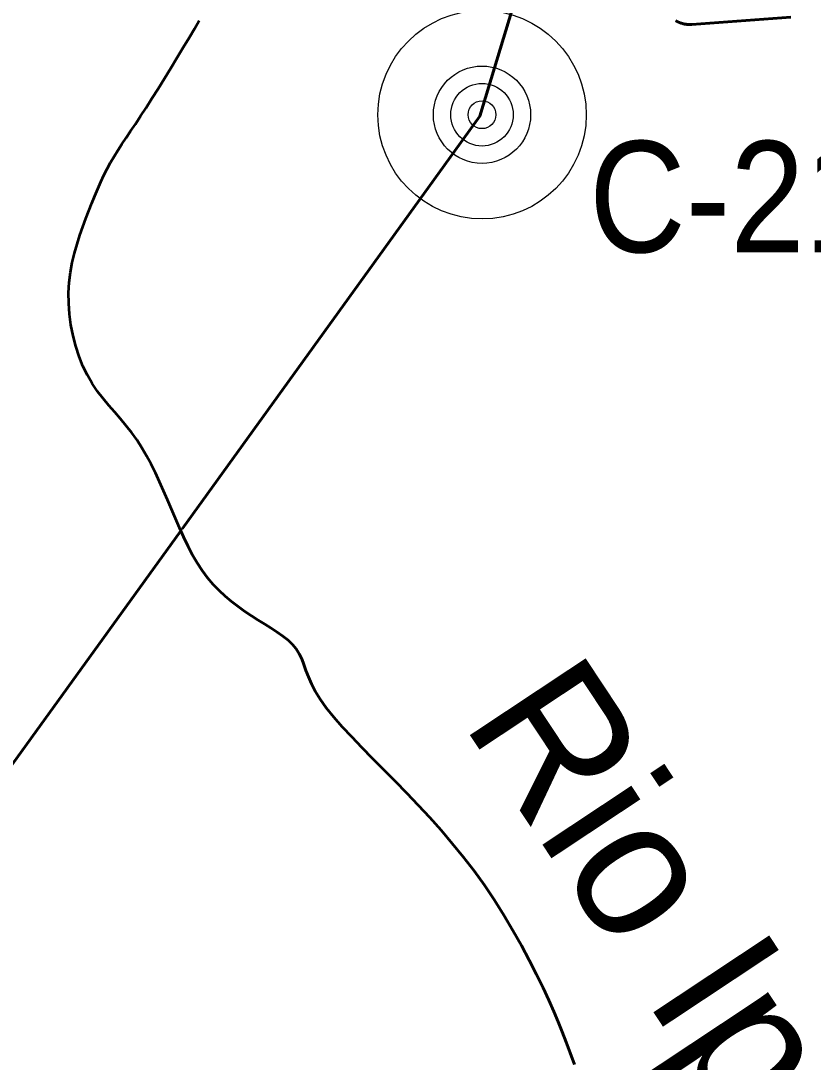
# Model space of a CAD drawing. Extents: x -1643653 to 4543381, y 1624270 to 13878484.
# Drawn here: x 699098 to 701950, y 8951469 to 8955215 of the extents above; entities that cross this region are included whole.
import ezdxf
from ezdxf.enums import TextEntityAlignment as Align

# ---------------------------------------------------------------- set-up
doc = ezdxf.new("R2010")
doc.units = 0
doc.header["$LTSCALE"] = 200
doc.linetypes.add('MEDIUM_DASHED', pattern=[4.5, 3, -1.5])
for name, color, linetype, lineweight in [('1', 7, 'Continuous', 13), ('15', 7, 'Continuous', 25), ('24', 7, 'Continuous', 25), ('27', 7, 'Continuous', 53), ('60', 7, 'Continuous', 53)]:
    doc.layers.add(name, color=color, linetype=linetype, lineweight=lineweight)
doc.layers.add('49', color=7, linetype='Continuous')

msp = doc.modelspace()

# ---------------------------------------------------------------- linework, layer by layer
at = {"layer": '1', "lineweight": 25}
msp.add_spline([(814781, 9009175.5), (814787.2, 9009173.4), (814796.9, 9009173.4), (814799.4, 9009172.4), (814805.1, 9009174.5), (814805.6, 9009176.5), (814811.7, 9009179.5), (814811.7, 9009179.5), (814801.5, 9009181), (814790.7, 9009181.5), (814784.1, 9009183.1), (814777.4, 9009185.1), (814778.4, 9009175.5)], degree=3, dxfattribs=at)
at = {"layer": '15'}
for radius in [375, 175, 112.5, 50]:
    msp.add_circle((700758.3, 8954877.2), radius, dxfattribs=at)
at = {"layer": '24', "lineweight": 53}
for points in [[(699278.7, 8954120.9), (699273.4, 8954159.9), (699270.6, 8954198.8), (699270.2, 8954237.1), (699272.4, 8954274.3), (699276.9, 8954310.4), (699283.3, 8954345.4), (699291.3, 8954379.3), (699300.5, 8954412.1), (699310.6, 8954443.7), (699321.3, 8954474.3), (699332.1, 8954503.7), (699342.9, 8954532), (699353.6, 8954559.3), (699364.3, 8954585.6), (699375.2, 8954611), (699386.3, 8954635.6), (699397.6, 8954659.4), (699409.3, 8954682.5), (699421.5, 8954704.9), (699434.3, 8954726.9), (699447.7, 8954748.7), (699461.9, 8954770.9), (699477, 8954793.8), (699493.1, 8954818), (699510.4, 8954843.8), (699528.9, 8954871.7), (699548.8, 8954902.1), (699570.1, 8954935.3), (699592.4, 8954970.7), (699615.3, 8955007.6), (699638.3, 8955045.1), (699661.1, 8955082.6), (699683, 8955119.1), (699703.8, 8955154), (699722.8, 8955186.5), (699739.9, 8955216)], [(699976.1, 8953045.1), (699952.3, 8953059.7), (699928.3, 8953074.9), (699904.2, 8953090.9), (699880.4, 8953107.7), (699857, 8953125.7), (699834.1, 8953144.9), (699811.8, 8953165.5), (699790.4, 8953187.8), (699769.9, 8953211.7), (699750.6, 8953237.6), (699732.5, 8953265.5), (699715.5, 8953295.1), (699699.4, 8953326.2), (699684.1, 8953358.4), (699669.3, 8953391.4), (699654.9, 8953424.8), (699640.7, 8953458.5), (699626.5, 8953491.9), (699612.2, 8953524.9), (699597.7, 8953557.3), (699582.7, 8953589), (699567.2, 8953619.9), (699551.1, 8953649.9), (699534.2, 8953678.8), (699516.5, 8953706.6), (699497.7, 8953733.1), (699477.8, 8953758.4), (699457.2, 8953782.8), (699436.2, 8953806.9), (699415.1, 8953831.2), (699394.3, 8953856.1), (699374.3, 8953882.2), (699355.3, 8953910.1), (699337.8, 8953940.1), (699322, 8953972.8), (699308, 8954007.6), (699296.1, 8954044.2), (699286.3, 8954082.2), (699278.7, 8954120.9)], [(701016.4, 8951651.8), (700998.5, 8951692.1), (700977.8, 8951736.6), (700954.4, 8951784.7), (700928.4, 8951835.6), (700900.1, 8951888.6), (700869.6, 8951943), (700837.1, 8951997.8), (700802.8, 8952052.4), (700766.9, 8952105.9), (700729.6, 8952157.8), (700691, 8952207.9), (700651.4, 8952256.4), (700611, 8952303.5), (700570.1, 8952349.2), (700528.7, 8952393.8), (700487.3, 8952437.2), (700445.8, 8952479.6), (700404.8, 8952521.2), (700364.6, 8952561.8), (700325.9, 8952601.2), (700289.2, 8952639.2), (700255.2, 8952675.8), (700224.5, 8952710.6), (700197.6, 8952743.6), (700175.2, 8952774.6), (700157.5, 8952803.5), (700143.9, 8952830.2), (700133.3, 8952855.1), (700124.7, 8952878.2), (700117, 8952899.6), (700109.4, 8952919.6), (700100.7, 8952938.1), (700089.9, 8952955.5), (700076.3, 8952971.8), (700060.1, 8952987.2), (700041.5, 8953002.1), (700021.1, 8953016.5), (699999.1, 8953030.8), (699976.1, 8953045.1)], [(701090.9, 8951461), (701075.3, 8951502.9), (701060.9, 8951541.4), (701046.8, 8951578), (701032.2, 8951614.2), (701016.4, 8951651.8)]]:
    msp.add_lwpolyline(points, dxfattribs=at)
at = {"layer": '27'}
for p, q in [((700750.8, 8954871.7), (699679.6, 8953388.5)), ((699679.6, 8953388.5), (700750.8, 8954871.7)), ((698954.1, 8952383.9), (699674, 8953380.8)), ((699674, 8953380.8), (698954.1, 8952383.9))]:
    msp.add_line(p, q, dxfattribs=at)
for points in [[(700876.8, 8955286.5), (700750.8, 8954871.7)], [(700750.8, 8954871.7), (700876.8, 8955286.5)], [(701870, 8955227.7), (701512.9, 8955202), (701510.1, 8955201.8), (701507.2, 8955201.7), (701504.4, 8955201.7), (701501.6, 8955201.8), (701498.8, 8955201.9), (701495.9, 8955202.2), (701493.1, 8955202.5), (701490.3, 8955202.9), (701487.5, 8955203.3), (701484.8, 8955203.9), (701482, 8955204.5), (701479.3, 8955205.2), (701476.6, 8955206), (701473.9, 8955206.9), (701471.2, 8955207.8), (701468.6, 8955208.8), (701465.9, 8955209.9), (701463.4, 8955211.1), (701460.8, 8955212.3), (701458.3, 8955213.6), (701455.8, 8955215)], [(701455.8, 8955215), (701458.3, 8955213.6), (701460.8, 8955212.3), (701463.4, 8955211.1), (701465.9, 8955209.9), (701468.6, 8955208.8), (701471.2, 8955207.8), (701473.9, 8955206.9), (701476.6, 8955206), (701479.3, 8955205.2), (701482, 8955204.5), (701484.8, 8955203.9), (701487.5, 8955203.3), (701490.3, 8955202.9), (701493.1, 8955202.5), (701495.9, 8955202.2), (701498.8, 8955201.9), (701501.6, 8955201.8), (701504.4, 8955201.7), (701507.2, 8955201.7), (701510.1, 8955201.8), (701512.9, 8955202), (701870, 8955227.7)], [(699674, 8953380.8), (699684.1, 8953358.4), (699699.4, 8953326.2), (699715.5, 8953295.1), (699732.5, 8953265.5), (699750.6, 8953237.6), (699769.9, 8953211.7), (699790.4, 8953187.8), (699811.8, 8953165.5), (699834.1, 8953144.9), (699857, 8953125.7), (699880.4, 8953107.7), (699904.2, 8953090.9), (699928.3, 8953074.9), (699952.3, 8953059.7), (699976.1, 8953045.1), (699999.1, 8953030.8), (700021.1, 8953016.5), (700041.5, 8953002.1), (700060.1, 8952987.2), (700076.3, 8952971.8), (700089.9, 8952955.5), (700100.7, 8952938.1), (700109.4, 8952919.6), (700117, 8952899.6), (700124.7, 8952878.2), (700133.3, 8952855.1), (700143.9, 8952830.2), (700157.5, 8952803.5), (700175.2, 8952774.6), (700197.6, 8952743.6), (700224.5, 8952710.6), (700255.2, 8952675.8), (700289.2, 8952639.2), (700325.9, 8952601.2), (700364.6, 8952561.8), (700404.8, 8952521.2), (700445.8, 8952479.6), (700487.3, 8952437.2), (700528.7, 8952393.8)], [(700175.2, 8952774.6), (700157.5, 8952803.5), (700143.9, 8952830.2), (700133.3, 8952855.1), (700124.7, 8952878.2), (700117, 8952899.6), (700109.4, 8952919.6), (700100.7, 8952938.1), (700089.9, 8952955.5), (700076.3, 8952971.8), (700060.1, 8952987.2), (700041.5, 8953002.1), (700021.1, 8953016.5), (699999.1, 8953030.8), (699976.1, 8953045.1), (699952.3, 8953059.7), (699928.3, 8953074.9), (699904.2, 8953090.9), (699880.4, 8953107.7), (699857, 8953125.7), (699834.1, 8953144.9), (699811.8, 8953165.5), (699790.4, 8953187.8), (699769.9, 8953211.7), (699750.6, 8953237.6), (699732.5, 8953265.5), (699715.5, 8953295.1), (699699.4, 8953326.2), (699684.1, 8953358.4), (699674, 8953380.8)], [(701090.9, 8951461), (701075.3, 8951502.9), (701060.9, 8951541.4), (701046.8, 8951578), (701032.2, 8951614.2), (701016.4, 8951651.8), (700998.5, 8951692.1), (700977.8, 8951736.6), (700954.4, 8951784.7), (700928.4, 8951835.6), (700900.1, 8951888.6), (700869.6, 8951943), (700837.1, 8951997.8), (700802.8, 8952052.4), (700766.9, 8952105.9), (700729.6, 8952157.8), (700691, 8952207.9), (700651.4, 8952256.4), (700611, 8952303.5), (700570.1, 8952349.2), (700528.7, 8952393.8), (700487.3, 8952437.2), (700445.8, 8952479.6), (700404.8, 8952521.2), (700364.6, 8952561.8), (700325.9, 8952601.2), (700289.2, 8952639.2), (700255.2, 8952675.8), (700224.5, 8952710.6), (700197.6, 8952743.6), (700175.2, 8952774.6)], [(700528.7, 8952393.8), (700570.1, 8952349.2), (700611, 8952303.5), (700651.4, 8952256.4), (700691, 8952207.9), (700729.6, 8952157.8), (700766.9, 8952105.9), (700802.8, 8952052.4), (700837.1, 8951997.8), (700869.6, 8951943), (700900.1, 8951888.6), (700928.4, 8951835.6), (700954.4, 8951784.7), (700977.8, 8951736.6), (700998.5, 8951692.1), (701016.4, 8951651.8), (701032.2, 8951614.2), (701046.8, 8951578), (701060.9, 8951541.4), (701075.3, 8951502.9), (701090.9, 8951461)]]:
    msp.add_lwpolyline(points, dxfattribs=at)
at = {"layer": '60', "linetype": 'MEDIUM_DASHED', "lineweight": 40}
msp.add_line((700750.8, 8954871.7), (698954.1, 8952383.9), dxfattribs=at)
at = {"layer": '60'}
for points in [[(700876.8, 8955286.5), (700750.8, 8954871.7)], [(701870, 8955227.7), (701512.9, 8955202), (701510.1, 8955201.8), (701507.2, 8955201.7), (701504.4, 8955201.7), (701501.6, 8955201.8), (701498.8, 8955201.9), (701495.9, 8955202.2), (701493.1, 8955202.5), (701490.3, 8955202.9), (701487.5, 8955203.3), (701484.8, 8955203.9), (701482, 8955204.5), (701479.3, 8955205.2), (701476.6, 8955206), (701473.9, 8955206.9), (701471.2, 8955207.8), (701468.6, 8955208.8), (701465.9, 8955209.9), (701463.4, 8955211.1), (701460.8, 8955212.3), (701458.3, 8955213.6), (701455.8, 8955215)]]:
    msp.add_lwpolyline(points, dxfattribs=at)

# ---------------------------------------------------------------- texts
at = {"layer": '15', "width": 0.9}
msp.add_text('C-21', height=400, dxfattribs=at).set_placement((701143.7, 8954382.5))
at = {"layer": '49'}
msp.add_text('Rio Ipanema', height=500, rotation=303.53, dxfattribs=at).set_placement((701731.3, 8951111.3), align=Align.CENTER)

doc.saveas('drawing.dxf')
